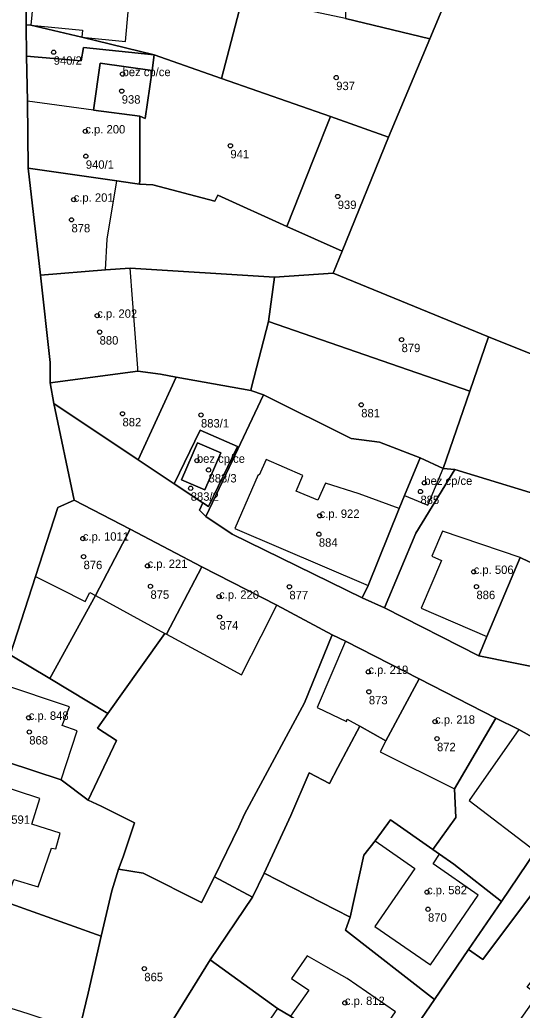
# Model space of a CAD drawing. Extents: x -878211 to -870363, y -1058464 to -1052522.
# Drawn here: x -874817.9 to -874758, y -1056517.4 to -1056399.5 of the extents above; entities that cross this region are included whole.
import ezdxf

# ---------------------------------------------------------------- set-up
doc = ezdxf.new("R2010")
doc.units = 0
for name, color, linetype in [('Vrstva 50', 7, 'Continuous'), ('Vrstva 51', 7, 'Continuous'), ('Vrstva 52', 7, 'Continuous')]:
    doc.layers.add(name, color=color, linetype=linetype)

msp = doc.modelspace()

# ---------------------------------------------------------------- linework, layer by layer
at = {"layer": 'Vrstva 50'}
for centre in [(-874813.87, -1056403.36994), (-874805.66, -1056405.96994), (-874780.2, -1056406.38994), (-874805.76, -1056407.99994), (-874810.1, -1056412.78994), (-874792.81, -1056414.50994), (-874810.04, -1056415.74994), (-874811.49, -1056420.91994), (-874780.02, -1056420.53994), (-874811.75, -1056423.31994), (-874808.68, -1056434.72994), (-874808.4, -1056436.67994), (-874772.41, -1056437.57994), (-874777.22, -1056445.33994), (-874805.67, -1056446.40994), (-874796.32, -1056446.54994), (-874796.8, -1056451.98994), (-874795.42, -1056453.08994), (-874797.54, -1056455.26994), (-874769.7, -1056454.62994), (-874770.16, -1056455.65994), (-874782.18, -1056458.54994), (-874810.4, -1056461.25994), (-874782.27, -1056460.73994), (-874810.31, -1056463.40994), (-874802.69, -1056464.50994), (-874763.82, -1056465.21994), (-874802.34, -1056466.93994), (-874785.78, -1056466.99994), (-874763.49, -1056466.97994), (-874794.16, -1056468.17994), (-874794.1, -1056470.59994), (-874776.37, -1056477.12994), (-874776.31, -1056479.49994), (-874816.85, -1056482.58994), (-874768.42, -1056483.04994), (-874816.78, -1056484.27994), (-874768.19, -1056485.07994), (-874769.38, -1056503.34994), (-874769.26, -1056505.37994), (-874803.07, -1056512.45994), (-874779.17, -1056516.52994)]:
    msp.add_circle(centre, 0.25, dxfattribs=at)
at = {"layer": 'Vrstva 51'}
for points in [[(-874771.88, -1056347.58), (-874771.57, -1056349.15), (-874776.47, -1056350.13), (-874775.99, -1056352.58), (-874783.34, -1056354.04), (-874785.98, -1056354.25), (-874785.16, -1056358.37), (-874779.06, -1056381.92), (-874779.1, -1056399.35), (-874769.04, -1056401.77), (-874759.61, -1056379.22), (-874767.09, -1056346.97)], [(-874676.37, -1056404.7), (-874677.01, -1056392.06), (-874685.65, -1056392.4), (-874695.66, -1056392.71), (-874699.02, -1056385.96), (-874705.69, -1056372.77), (-874709.26, -1056366.25), (-874719.04, -1056368.48), (-874720.98, -1056368.98), (-874735.34, -1056372.63), (-874743.87, -1056374.83), (-874752.26, -1056377.07), (-874759.61, -1056379.22), (-874769.04, -1056401.77), (-874773.98, -1056413.47), (-874779.49, -1056427.06), (-874780.55, -1056429.67), (-874762.07, -1056437.23), (-874747.48, -1056443.08), (-874718.21, -1056454.5), (-874706.91, -1056430.53), (-874696.83, -1056406.55), (-874687.37, -1056405.45), (-874685.09, -1056405.18)], [(-874816.61, -1056400.15), (-874810.51, -1056401.57), (-874801.88, -1056403.67), (-874793.86, -1056406.49), (-874791.32, -1056396.73), (-874798.8, -1056395.13), (-874804.5, -1056393.93), (-874804.39, -1056391.6), (-874811.67, -1056391.05), (-874815.66, -1056390.75), (-874817.14, -1056390.64), (-874817.16, -1056400.09)], [(-874780.89, -1056411.04), (-874773.98, -1056413.47), (-874769.04, -1056401.77), (-874779.1, -1056399.35), (-874791.32, -1056396.73), (-874793.86, -1056406.49)], [(-874817.16, -1056400.09), (-874817.1, -1056403.84), (-874810.61, -1056404.41), (-874810.3, -1056402.82), (-874801.88, -1056403.67), (-874810.51, -1056401.57), (-874816.61, -1056400.15)], [(-874801.88, -1056403.67), (-874810.3, -1056402.82), (-874810.61, -1056404.41), (-874817.1, -1056403.84), (-874817.01, -1056409.18), (-874816.93, -1056417.19), (-874806.35, -1056418.68), (-874804.47, -1056418.95), (-874803.65, -1056419.06), (-874803.61, -1056418.55), (-874803.6, -1056411), (-874809.13, -1056410.25), (-874808.34, -1056404.68), (-874802.15, -1056405.55)], [(-874803.6, -1056411), (-874803.61, -1056418.55), (-874803.65, -1056419.06), (-874802.04, -1056419.14), (-874794.66, -1056421.1), (-874794.33, -1056420.39), (-874786.08, -1056424.1), (-874782.89, -1056416.08), (-874780.89, -1056411.04), (-874793.86, -1056406.49), (-874801.88, -1056403.67), (-874802.15, -1056405.55), (-874802.98, -1056411.24)], [(-874809.13, -1056410.25), (-874803.6, -1056411), (-874802.98, -1056411.24), (-874802.15, -1056405.55), (-874808.34, -1056404.68)], [(-874782.89, -1056416.08), (-874786.08, -1056424.1), (-874779.49, -1056427.06), (-874773.98, -1056413.47), (-874780.89, -1056411.04)], [(-874804.47, -1056418.95), (-874806.35, -1056418.68), (-874816.93, -1056417.19), (-874815.43, -1056429.91), (-874807.68, -1056429.29), (-874804.75, -1056429.06), (-874787.56, -1056430.15), (-874780.55, -1056429.67), (-874779.49, -1056427.06), (-874786.08, -1056424.1), (-874794.33, -1056420.39), (-874794.66, -1056421.1), (-874802.04, -1056419.14), (-874803.65, -1056419.06)], [(-874804.75, -1056429.06), (-874807.68, -1056429.29), (-874815.43, -1056429.91), (-874814.29, -1056440.32), (-874814.3, -1056442.72), (-874803.83, -1056441.33), (-874801.14, -1056441.71), (-874799.27, -1056442.04), (-874790.36, -1056443.63), (-874790.28, -1056443.24), (-874788.26, -1056435.44), (-874787.56, -1056430.15)], [(-874788.26, -1056435.44), (-874764.26, -1056443.7), (-874762.07, -1056437.23), (-874780.55, -1056429.67), (-874787.56, -1056430.15)], [(-874770.2, -1056451.65), (-874767.44, -1056452.9), (-874764.26, -1056443.7), (-874788.26, -1056435.44), (-874790.28, -1056443.24), (-874790.36, -1056443.63), (-874788.85, -1056444.14), (-874778.41, -1056449.33), (-874775.03, -1056449.77)], [(-874747.48, -1056443.08), (-874762.07, -1056437.23), (-874764.26, -1056443.7), (-874767.44, -1056452.9), (-874766.05, -1056453.04), (-874753.3, -1056456.92)], [(-874799.27, -1056442.04), (-874801.14, -1056441.71), (-874803.83, -1056441.33), (-874814.3, -1056442.72), (-874813.86, -1056445.18), (-874803.79, -1056451.88)], [(-874792.94, -1056452.79), (-874788.85, -1056444.14), (-874790.36, -1056443.63), (-874799.27, -1056442.04), (-874803.79, -1056451.88), (-874799.5, -1056454.73), (-874796.42, -1056448.36), (-874791.98, -1056450.3), (-874795.41, -1056457.46), (-874796.08, -1056457.01), (-874796.48, -1056457.88), (-874795.75, -1056458.63)], [(-874772.05, -1056456.13), (-874770.2, -1056451.65), (-874775.03, -1056449.77), (-874778.41, -1056449.33), (-874788.85, -1056444.14), (-874792.94, -1056452.79), (-874795.75, -1056458.63), (-874792.6, -1056460.75), (-874777.11, -1056468.31), (-874776.41, -1056466.83), (-874772.69, -1056457.67)], [(-874746.43, -1056481.89), (-874754.95, -1056476.89), (-874763.22, -1056475.22), (-874774.43, -1056469.49), (-874777.11, -1056468.31), (-874792.6, -1056460.75), (-874795.75, -1056458.63), (-874796.48, -1056457.88), (-874796.08, -1056457.01), (-874799.5, -1056454.73), (-874803.79, -1056451.88), (-874813.86, -1056445.18), (-874811.44, -1056456.7), (-874804.76, -1056460.13), (-874796.2, -1056464.61), (-874787.26, -1056469.19), (-874780.67, -1056472.7), (-874779.11, -1056473.48), (-874770.31, -1056477.96), (-874761.17, -1056482.65), (-874758.44, -1056484), (-874751.15, -1056488.09)], [(-874796.08, -1056457.01), (-874795.41, -1056457.46), (-874791.98, -1056450.3), (-874796.42, -1056448.36), (-874799.5, -1056454.73)], [(-874796.73, -1056449.85), (-874793.97, -1056451.04), (-874795.87, -1056455.46), (-874798.64, -1056454.26)], [(-874796.73, -1056449.85), (-874798.64, -1056454.26), (-874795.87, -1056455.46), (-874793.97, -1056451.04)], [(-874767.44, -1056452.9), (-874770.2, -1056451.65), (-874772.05, -1056456.13), (-874772.69, -1056457.67), (-874776.41, -1056466.83), (-874777.11, -1056468.31), (-874774.43, -1056469.49), (-874770.7, -1056460.63), (-874766.05, -1056453.04)], [(-874758.27, -1056463.52), (-874757.22, -1056464.04), (-874756.19, -1056464.33), (-874753.3, -1056456.92), (-874766.05, -1056453.04), (-874770.7, -1056460.63), (-874774.43, -1056469.49), (-874763.22, -1056475.22), (-874762.27, -1056472.9)], [(-874804.76, -1056460.13), (-874811.44, -1056456.7), (-874813.36, -1056457.56), (-874816.03, -1056465.77), (-874819.04, -1056475.08), (-874814.33, -1056477.92), (-874808.9, -1056468.02)], [(-874745.05, -1056477.8), (-874742.21, -1056468.41), (-874744.75, -1056467.68), (-874743.73, -1056464.03), (-874742.87, -1056460.95), (-874753.3, -1056456.92), (-874756.19, -1056464.33), (-874757.22, -1056464.04), (-874758.27, -1056463.52), (-874762.27, -1056472.9), (-874763.22, -1056475.22), (-874754.95, -1056476.89), (-874746.43, -1056481.89)], [(-874808.9, -1056468.02), (-874814.33, -1056477.92), (-874807.41, -1056482.09), (-874803.47, -1056476.55), (-874800.61, -1056472.54), (-874800.43, -1056472.64), (-874796.2, -1056464.61), (-874804.76, -1056460.13)], [(-874803.47, -1056476.55), (-874807.41, -1056482.09), (-874808.66, -1056483.84), (-874806.4, -1056485.31), (-874809.77, -1056492.4), (-874808.2, -1056493.13), (-874804.23, -1056495.11), (-874805.59, -1056499.13), (-874806.13, -1056500.61), (-874803.21, -1056501.09), (-874796.25, -1056504.59), (-874794.71, -1056501.53), (-874791.81, -1056495.59), (-874791.14, -1056494.08), (-874783.98, -1056480.8), (-874780.67, -1056472.7), (-874787.26, -1056469.19), (-874796.2, -1056464.61), (-874800.43, -1056472.64), (-874800.61, -1056472.54)], [(-874791.81, -1056495.59), (-874794.71, -1056501.53), (-874790.16, -1056503.96), (-874788.78, -1056501.09), (-874785.63, -1056494.21), (-874783.43, -1056489.14), (-874781.01, -1056490.42), (-874780, -1056488.51), (-874777.39, -1056483.58), (-874774.27, -1056485.32), (-874770.31, -1056477.96), (-874779.11, -1056473.48), (-874780.67, -1056472.7), (-874783.98, -1056480.8), (-874791.14, -1056494.08)], [(-874814.33, -1056477.92), (-874819.04, -1056475.08), (-874820.16, -1056478.57), (-874822.8, -1056486.77), (-874812.99, -1056489.97), (-874809.77, -1056492.4), (-874806.4, -1056485.31), (-874808.66, -1056483.84), (-874807.41, -1056482.09)], [(-874785.63, -1056494.21), (-874788.78, -1056501.09), (-874778.52, -1056506.33), (-874776.91, -1056498.96), (-874775.56, -1056497.25), (-874773.75, -1056494.75), (-874768.7, -1056498.27), (-874765.94, -1056494.47), (-874766.12, -1056491.04), (-874761.17, -1056482.65), (-874770.31, -1056477.96), (-874774.27, -1056485.32), (-874777.39, -1056483.58), (-874780, -1056488.51), (-874781.01, -1056490.42), (-874783.43, -1056489.14)], [(-874756.45, -1056498.46), (-874750.71, -1056489.97), (-874751.15, -1056488.09), (-874758.44, -1056484), (-874761.17, -1056482.65), (-874766.12, -1056491.04), (-874765.94, -1056494.47), (-874768.7, -1056498.27), (-874767.89, -1056498.83), (-874766.17, -1056500.02), (-874760.51, -1056504.47)], [(-874804.23, -1056495.11), (-874808.2, -1056493.13), (-874809.77, -1056492.4), (-874812.99, -1056489.97), (-874822.8, -1056486.77), (-874823.66, -1056489.55), (-874827.73, -1056501.96), (-874820.2, -1056504.39), (-874819.53, -1056504.54), (-874808.2, -1056508.58), (-874806.96, -1056503.19), (-874806.13, -1056500.61), (-874805.59, -1056499.13)], [(-874760.51, -1056504.47), (-874764.42, -1056510.19), (-874762.73, -1056511.37), (-874755.04, -1056501.07), (-874749.51, -1056494.67), (-874747.99, -1056493.3), (-874749.7, -1056488.95), (-874750.71, -1056489.97), (-874756.45, -1056498.46)], [(-874760.51, -1056504.47), (-874766.17, -1056500.02), (-874767.89, -1056498.83), (-874768.7, -1056498.27), (-874773.75, -1056494.75), (-874775.56, -1056497.25), (-874776.91, -1056498.96), (-874778.52, -1056506.33), (-874779.09, -1056507.89), (-874768.48, -1056516.12), (-874764.42, -1056510.19)], [(-874806.13, -1056500.61), (-874806.96, -1056503.19), (-874808.2, -1056508.58), (-874809.78, -1056515.36), (-874810.84, -1056519.83), (-874814.29, -1056532.05), (-874809.74, -1056533.41), (-874806.38, -1056528.2), (-874800.08, -1056519.21), (-874795.21, -1056511.41), (-874790.16, -1056503.96), (-874794.71, -1056501.53), (-874796.25, -1056504.59), (-874803.21, -1056501.09)], [(-874768.48, -1056516.12), (-874779.09, -1056507.89), (-874778.52, -1056506.33), (-874788.78, -1056501.09), (-874790.16, -1056503.96), (-874795.21, -1056511.41), (-874787.19, -1056517.19), (-874785.64, -1056518.1), (-874777.44, -1056523.83), (-874775.04, -1056525.67)], [(-874820.2, -1056504.39), (-874827.73, -1056501.96), (-874831.43, -1056513.29), (-874823.81, -1056515.64), (-874816.96, -1056517.78), (-874810.84, -1056519.83), (-874809.78, -1056515.36), (-874808.2, -1056508.58), (-874819.53, -1056504.54)], [(-874775.04, -1056525.67), (-874777.44, -1056523.83), (-874785.64, -1056518.1), (-874787.19, -1056517.19), (-874795.21, -1056511.41), (-874800.08, -1056519.21), (-874798.1, -1056520.57), (-874790.73, -1056525.64), (-874782.57, -1056531.25), (-874780.04, -1056532.99)]]:
    msp.add_lwpolyline(points, close=True, dxfattribs=at)
for points in [[(-874835.36, -1056525.38), (-874831.43, -1056513.29), (-874827.73, -1056501.96), (-874823.66, -1056489.55), (-874822.8, -1056486.77), (-874820.16, -1056478.57), (-874819.04, -1056475.08), (-874816.03, -1056465.77), (-874813.36, -1056457.56), (-874811.44, -1056456.7), (-874813.86, -1056445.18), (-874814.3, -1056442.72), (-874814.29, -1056440.32), (-874815.43, -1056429.91), (-874816.93, -1056417.19), (-874817.01, -1056409.18), (-874817.1, -1056403.84), (-874817.16, -1056400.09), (-874817.14, -1056390.64)], [(-874763.27, -1056525.64), (-874756.17, -1056515.56), (-874757.46, -1056514.66), (-874749.04, -1056503.26), (-874745.11, -1056498.8), (-874744.03, -1056497.83), (-874741.22, -1056495.96), (-874738.12, -1056494.14), (-874738.7, -1056484.54), (-874738.95, -1056484.44), (-874738.71, -1056484.33), (-874746.43, -1056481.89), (-874751.15, -1056488.09), (-874750.71, -1056489.97), (-874749.7, -1056488.95), (-874747.99, -1056493.3), (-874749.51, -1056494.67), (-874755.04, -1056501.07), (-874762.73, -1056511.37), (-874764.42, -1056510.19), (-874768.48, -1056516.12), (-874775.04, -1056525.67)]]:
    msp.add_lwpolyline(points, dxfattribs=at)
at = {"layer": 'Vrstva 52'}
for points in [[(-874816.61, -1056400.15), (-874810.42, -1056400.73), (-874810.51, -1056401.57), (-874805.33, -1056402.1), (-874804.98, -1056398.56), (-874803.89, -1056397.57), (-874803.81, -1056396.01), (-874804.62, -1056394.88), (-874804.5, -1056393.93), (-874804.39, -1056391.6), (-874811.67, -1056391.05), (-874815.66, -1056390.75), (-874816.23, -1056396.42)], [(-874809.13, -1056410.25), (-874803.6, -1056411), (-874802.98, -1056411.24), (-874802.15, -1056405.55), (-874808.34, -1056404.68)], [(-874817.01, -1056409.18), (-874816.93, -1056417.19), (-874806.35, -1056418.68), (-874804.47, -1056418.95), (-874803.65, -1056419.06), (-874803.61, -1056418.55), (-874803.6, -1056411), (-874809.13, -1056410.25)], [(-874816.93, -1056417.19), (-874815.43, -1056429.91), (-874807.68, -1056429.29), (-874807.5, -1056425.63), (-874806.35, -1056418.68)], [(-874807.68, -1056429.29), (-874815.43, -1056429.91), (-874814.29, -1056440.32), (-874814.3, -1056442.72), (-874803.83, -1056441.33), (-874803.86, -1056440.97), (-874804.47, -1056432.74), (-874804.75, -1056429.06)], [(-874796.73, -1056449.85), (-874798.64, -1056454.26), (-874795.87, -1056455.46), (-874793.97, -1056451.04)], [(-874767.44, -1056452.9), (-874770.2, -1056451.65), (-874772.05, -1056456.13), (-874769.29, -1056457.28)], [(-874789.5, -1056453.67), (-874792.3, -1056460.07), (-874776.41, -1056466.83), (-874772.69, -1056457.67), (-874777.46, -1056455.94), (-874781.46, -1056454.66), (-874782.39, -1056456.7), (-874784.97, -1056455.6), (-874784.18, -1056453.75), (-874788.56, -1056451.86), (-874789.39, -1056453.71)], [(-874813.36, -1056457.56), (-874816.03, -1056465.77), (-874813.18, -1056467.21), (-874810.11, -1056468.76), (-874809.57, -1056467.69), (-874808.9, -1056468.02), (-874804.76, -1056460.13), (-874811.44, -1056456.7)], [(-874804.76, -1056460.13), (-874808.9, -1056468.02), (-874800.61, -1056472.54), (-874800.43, -1056472.64), (-874796.2, -1056464.61)], [(-874770.09, -1056469.53), (-874762.27, -1056472.9), (-874758.27, -1056463.52), (-874767.53, -1056460.37), (-874768.8, -1056463.35), (-874767.67, -1056463.86)], [(-874800.43, -1056472.64), (-874795.52, -1056475.3), (-874791.48, -1056477.49), (-874789.14, -1056472.89), (-874787.26, -1056469.19), (-874796.2, -1056464.61)], [(-874779.11, -1056473.48), (-874782.46, -1056481.37), (-874778.98, -1056483.04), (-874778.88, -1056482.76), (-874777.39, -1056483.58), (-874774.27, -1056485.32), (-874770.31, -1056477.96)], [(-874822.8, -1056486.77), (-874812.99, -1056489.97), (-874811.08, -1056484.13), (-874812.88, -1056483.52), (-874811.97, -1056481.3), (-874820.16, -1056478.57)], [(-874774.97, -1056486.63), (-874766.12, -1056491.04), (-874761.17, -1056482.65), (-874770.31, -1056477.96), (-874774.27, -1056485.32)], [(-874764.37, -1056492.43), (-874756.45, -1056498.46), (-874750.71, -1056489.97), (-874751.15, -1056488.09), (-874758.44, -1056484)], [(-874818.62, -1056501.84), (-874815.72, -1056502.73), (-874814.12, -1056498.1), (-874813.63, -1056498.21), (-874813.12, -1056496.33), (-874816.47, -1056495.25), (-874815.51, -1056492.2), (-874823.66, -1056489.55), (-874827.73, -1056501.96), (-874820.2, -1056504.39), (-874819.53, -1056504.54)], [(-874770.82, -1056500.52), (-874775.61, -1056507.44), (-874768.97, -1056512.01), (-874763.27, -1056503.69), (-874768.66, -1056499.96), (-874767.89, -1056498.83), (-874768.7, -1056498.27), (-874773.75, -1056494.75), (-874775.56, -1056497.25)], [(-874783.45, -1056515.03), (-874785.64, -1056518.1), (-874777.44, -1056523.83), (-874773.12, -1056517.6), (-874778.9, -1056513.62), (-874781.43, -1056512.18), (-874783.68, -1056510.91), (-874785.54, -1056513.62)], [(-874790.73, -1056525.64), (-874782.57, -1056531.25), (-874777.44, -1056523.83), (-874785.64, -1056518.1), (-874787.19, -1056517.19), (-874790.37, -1056521.79), (-874788.88, -1056522.94)]]:
    msp.add_lwpolyline(points, close=True, dxfattribs=at)

# ---------------------------------------------------------------- texts
at = {"layer": 'Vrstva 50'}
for s, p in [('940/2', (-874813.87, -1056404.859)), ('bez cp/ce', (-874805.66, -1056406.22)), ('937', (-874780.2, -1056407.879)), ('938', (-874805.76, -1056409.489)), ('c.p. 200', (-874810.1, -1056413.04)), ('941', (-874792.81, -1056415.999)), ('940/1', (-874810.04, -1056417.239)), ('c.p. 201', (-874811.49, -1056421.169)), ('939', (-874780.02, -1056422.029)), ('878', (-874811.75, -1056424.809)), ('c.p. 202', (-874808.68, -1056434.98)), ('880', (-874808.4, -1056438.169)), ('879', (-874772.41, -1056439.069)), ('882', (-874805.67, -1056447.899)), ('883/1', (-874796.32, -1056448.039)), ('881', (-874777.22, -1056446.829)), ('bez cp/ce', (-874796.8, -1056452.24)), ('883/3', (-874795.42, -1056454.579)), ('bez cp/ce', (-874769.7, -1056454.879)), ('883/2', (-874797.54, -1056456.759)), ('885', (-874770.16, -1056457.149)), ('c.p. 922', (-874782.18, -1056458.8)), ('c.p. 1011', (-874810.4, -1056461.51)), ('884', (-874782.27, -1056462.229)), ('876', (-874810.31, -1056464.899)), ('c.p. 221', (-874802.69, -1056464.76)), ('c.p. 506', (-874763.82, -1056465.47)), ('875', (-874802.34, -1056468.429)), ('c.p. 220', (-874794.16, -1056468.429)), ('877', (-874785.78, -1056468.489)), ('886', (-874763.49, -1056468.469)), ('874', (-874794.1, -1056472.089)), ('c.p. 219', (-874776.37, -1056477.379)), ('873', (-874776.31, -1056480.989)), ('c.p. 848', (-874816.85, -1056482.84)), ('c.p. 218', (-874768.42, -1056483.3)), ('868', (-874816.78, -1056485.769)), ('872', (-874768.19, -1056486.569)), ('c.p. 591', (-874821.45, -1056495.21)), ('c.p. 582', (-874769.38, -1056503.6)), ('870', (-874769.26, -1056506.869)), ('865', (-874803.07, -1056513.949)), ('c.p. 812', (-874779.17, -1056516.78))]:
    msp.add_text(s, height=0.999996, dxfattribs=at).set_placement(p)

doc.saveas('drawing.dxf')
